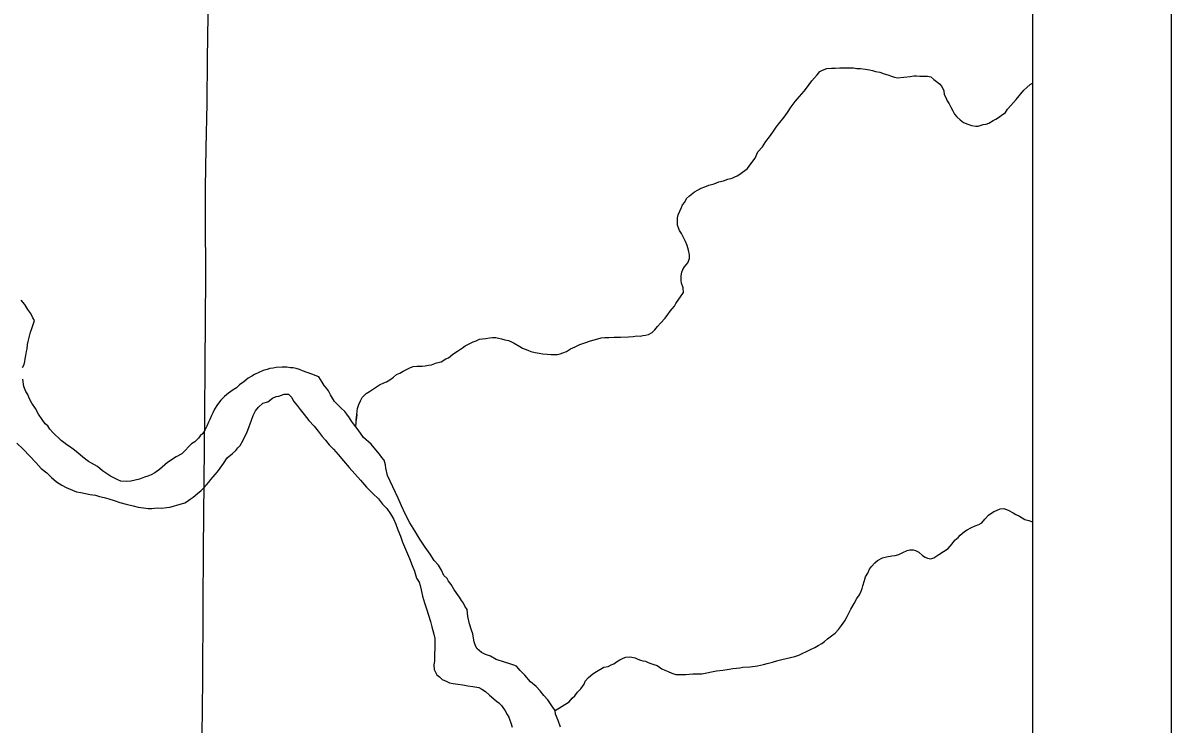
# Model space of a CAD drawing. Extents: x -17 to 88, y -5 to 22.
# Drawn here: x -11.089 to -10.26, y 19.016 to 19.522 of the extents above; entities that cross this region are included whole.
import ezdxf

# ---------------------------------------------------------------- set-up
doc = ezdxf.new("R2010")
doc.units = 0
for name, color, linetype in [('Default', 7, 'Continuous'), ('GM_X_Major_River', 7, 'Continuous'), ('GM_X_Minor_River', 7, 'Continuous'), ('GM_X_Township_Road', 7, 'Continuous'), ('SH_Data', 7, 'Continuous')]:
    doc.layers.add(name, color=color, linetype=linetype)

msp = doc.modelspace()

# ---------------------------------------------------------------- linework, layer by layer
at = {"layer": 'Default'}
msp.add_lwpolyline([(-17.16024, 20.9), (-10.36024, 20.9), (-10.36024, 14.1), (-17.16024, 14.1)], close=True, dxfattribs=at)
at = {"layer": 'GM_X_Major_River'}
for points in [[(-11.08963, 19.27336), (-11.08845, 19.27562), (-11.08803, 19.27789), (-11.08761, 19.27978), (-11.08719, 19.28205), (-11.08675, 19.28508), (-11.08634, 19.28697), (-11.0859, 19.29), (-11.08548, 19.29227), (-11.08465, 19.29605), (-11.08383, 19.29908), (-11.08304, 19.30096), (-11.08102, 19.30738), (-11.08212, 19.3093), (-11.08358, 19.31236), (-11.08581, 19.31544), (-11.08802, 19.3189), (-11.09063, 19.32199)], [(-10.91096, 19.27269), (-10.91288, 19.27197), (-10.91593, 19.27127), (-10.92207, 19.26834), (-10.92399, 19.26724), (-10.92668, 19.26577), (-10.92977, 19.26317), (-10.93285, 19.26095), (-10.93518, 19.25871), (-10.93748, 19.25724), (-10.94095, 19.25502), (-10.94366, 19.25242), (-10.94637, 19.24981), (-10.9487, 19.24681), (-10.95105, 19.24344), (-10.95224, 19.2408), (-10.95303, 19.23892), (-10.95423, 19.2359), (-10.9554, 19.23403), (-10.9566, 19.23101), (-10.95779, 19.22875), (-10.95936, 19.22575), (-10.96129, 19.22426), (-10.96247, 19.22239), (-10.96518, 19.21978), (-10.96749, 19.2183), (-10.96942, 19.21644), (-10.97214, 19.21345), (-10.97446, 19.21122), (-10.97868, 19.20902), (-10.98484, 19.20496), (-10.99064, 19.19975), (-10.99411, 19.19753), (-10.99679, 19.19606), (-10.99909, 19.19497), (-11.00139, 19.19425), (-11.00522, 19.1928), (-11.00827, 19.1921), (-11.01133, 19.1914), (-11.01438, 19.19107), (-11.01855, 19.19153), (-11.02082, 19.19233), (-11.02307, 19.19351), (-11.02609, 19.19509), (-11.03172, 19.19899), (-11.03546, 19.2021), (-11.03772, 19.20328), (-11.04186, 19.20564), (-11.04598, 19.20875), (-11.04972, 19.21186), (-11.0531, 19.21458), (-11.05572, 19.21653), (-11.0576, 19.2177), (-11.05985, 19.21926), (-11.06172, 19.22082), (-11.06359, 19.22275), (-11.06583, 19.22469), (-11.0677, 19.22663), (-11.06994, 19.22895), (-11.07141, 19.23125), (-11.07328, 19.23281), (-11.07551, 19.23588), (-11.0781, 19.23973), (-11.0803, 19.24395), (-11.08289, 19.24779), (-11.08472, 19.25125), (-11.08582, 19.25392), (-11.08729, 19.25623), (-11.08875, 19.25967), (-11.08941, 19.265)], [(-10.701, 19.01397), (-10.70281, 19.01857), (-10.70463, 19.02315), (-10.70496, 19.02582), (-10.70681, 19.02851), (-10.70829, 19.03082), (-10.71014, 19.03351), (-10.71312, 19.0366), (-10.71572, 19.04007), (-10.7187, 19.04316), (-10.72282, 19.04666), (-10.72691, 19.05129), (-10.73027, 19.05477), (-10.73287, 19.05786), (-10.73476, 19.05865), (-10.73779, 19.05947), (-10.74156, 19.06068), (-10.74761, 19.06269), (-10.75175, 19.06504), (-10.75515, 19.06625), (-10.75816, 19.06782), (-10.76153, 19.07054), (-10.76262, 19.07322), (-10.76334, 19.07551), (-10.76405, 19.07818), (-10.76437, 19.08123), (-10.76546, 19.08391), (-10.7669, 19.08849), (-10.76794, 19.09383), (-10.76861, 19.09878), (-10.77008, 19.10108), (-10.77118, 19.10338), (-10.77266, 19.10531), (-10.77414, 19.10761), (-10.77599, 19.11031), (-10.77822, 19.11339), (-10.78005, 19.11684), (-10.78191, 19.11915), (-10.78301, 19.12107), (-10.78525, 19.12339), (-10.78708, 19.12722), (-10.7893, 19.13068), (-10.79227, 19.13415), (-10.79523, 19.13877), (-10.79894, 19.14377), (-10.80263, 19.14954), (-10.80632, 19.15568), (-10.81001, 19.16145), (-10.81331, 19.16796), (-10.81587, 19.17371), (-10.81843, 19.17907), (-10.82611, 19.19554), (-10.82715, 19.20088), (-10.82748, 19.20316), (-10.82856, 19.2066), (-10.83004, 19.20853), (-10.8319, 19.21084), (-10.83451, 19.21393), (-10.83785, 19.21817), (-10.84346, 19.22283), (-10.84716, 19.22859), (-10.8505, 19.23283), (-10.85198, 19.23476), (-10.85346, 19.23707), (-10.85531, 19.23976), (-10.8568, 19.24168), (-10.85941, 19.24401), (-10.86426, 19.24904), (-10.86722, 19.25365), (-10.86868, 19.25671), (-10.87017, 19.25864), (-10.87165, 19.26057), (-10.87313, 19.26287), (-10.87572, 19.26672), (-10.8776, 19.26751), (-10.88062, 19.26871), (-10.88402, 19.26991), (-10.88742, 19.27112), (-10.88969, 19.27192), (-10.89195, 19.27272), (-10.89423, 19.27314), (-10.89613, 19.27318), (-10.89878, 19.2736), (-10.9022, 19.27367), (-10.90639, 19.27337), (-10.90868, 19.27303), (-10.91096, 19.27269)], [(-10.9663, 19.17993), (-10.96321, 19.18253), (-10.96051, 19.18475), (-10.95857, 19.18662), (-10.95663, 19.18886), (-10.95508, 19.19073), (-10.95352, 19.1926), (-10.95196, 19.19447), (-10.95041, 19.19634), (-10.94885, 19.19821), (-10.9469, 19.20083), (-10.94456, 19.20421), (-10.94182, 19.20833), (-10.93796, 19.2113), (-10.93564, 19.21353), (-10.93408, 19.2154), (-10.93253, 19.21727), (-10.93018, 19.22103), (-10.92899, 19.22366), (-10.9278, 19.22592), (-10.927, 19.22818), (-10.92421, 19.23534), (-10.923, 19.23874), (-10.92142, 19.24213), (-10.91909, 19.24474), (-10.91599, 19.24772), (-10.91255, 19.2488), (-10.90908, 19.25139), (-10.9064, 19.25248), (-10.90449, 19.25283), (-10.90258, 19.25355), (-10.90066, 19.25427), (-10.89762, 19.25422), (-10.89501, 19.25189), (-10.89391, 19.24921), (-10.89131, 19.24612), (-10.88909, 19.24304), (-10.88611, 19.23957), (-10.88277, 19.23533), (-10.87904, 19.23109), (-10.87607, 19.22761), (-10.8731, 19.22376), (-10.87087, 19.22106), (-10.86827, 19.21759), (-10.86491, 19.21449), (-10.86156, 19.21063), (-10.85784, 19.20601), (-10.85375, 19.20137), (-10.84965, 19.19674), (-10.84556, 19.19211), (-10.84109, 19.18709), (-10.83661, 19.18245), (-10.8325, 19.17857), (-10.82953, 19.17472), (-10.82655, 19.17163), (-10.82396, 19.16778), (-10.82175, 19.16432), (-10.81992, 19.16049), (-10.81847, 19.15629), (-10.81666, 19.1517), (-10.81522, 19.14749), (-10.81012, 19.13563), (-10.80831, 19.13065), (-10.80649, 19.12644), (-10.80506, 19.12148), (-10.80321, 19.11841), (-10.8025, 19.11612), (-10.80179, 19.11307), (-10.80074, 19.10849), (-10.79931, 19.10353), (-10.79787, 19.09932), (-10.79643, 19.09474), (-10.795, 19.09015), (-10.79393, 19.08634), (-10.79322, 19.08367), (-10.79251, 19.081), (-10.7918, 19.07794), (-10.79185, 19.07567), (-10.7919, 19.07263), (-10.79195, 19.06997), (-10.792, 19.06731), (-10.79205, 19.06466), (-10.79211, 19.06162), (-10.79254, 19.05859), (-10.79222, 19.05555), (-10.79039, 19.05171), (-10.78852, 19.05016), (-10.78666, 19.04823), (-10.78364, 19.04703), (-10.78138, 19.04585), (-10.77872, 19.04542), (-10.77531, 19.04498), (-10.77152, 19.04453), (-10.76811, 19.0437), (-10.76432, 19.04325), (-10.76015, 19.04242), (-10.75789, 19.04124), (-10.75526, 19.03967), (-10.75227, 19.03695), (-10.74928, 19.03424), (-10.74741, 19.03268)], [(-11.09369, 19.21875), (-11.08921, 19.21449), (-11.08436, 19.20947), (-11.07989, 19.20483), (-11.07617, 19.20058), (-11.07204, 19.19747), (-11.06869, 19.19398), (-11.06494, 19.19088), (-11.06119, 19.18853), (-11.05817, 19.18696), (-11.05063, 19.18378), (-11.0476, 19.18334), (-11.04419, 19.18252), (-11.04078, 19.18169), (-11.03699, 19.18124), (-11.03396, 19.18043), (-11.03056, 19.1796), (-11.02715, 19.17878), (-11.02337, 19.17757), (-11.01922, 19.17598), (-11.01468, 19.17475), (-11.00976, 19.17352), (-11.00597, 19.17269), (-11.00218, 19.17224), (-10.99877, 19.1718), (-10.99611, 19.17175), (-10.9923, 19.17206), (-10.98888, 19.17199), (-10.98545, 19.17231), (-10.98316, 19.17264), (-10.98049, 19.17336), (-10.97743, 19.17444), (-10.97476, 19.17515), (-10.97246, 19.17586), (-10.97054, 19.17697), (-10.96861, 19.17845), (-10.9663, 19.17993)], [(-10.74741, 19.03268), (-10.74553, 19.03151), (-10.74366, 19.02958), (-10.74107, 19.02573), (-10.73961, 19.02305), (-10.7385, 19.02113), (-10.73778, 19.01884), (-10.73706, 19.01692), (-10.73597, 19.01387)]]:
    msp.add_lwpolyline(points, dxfattribs=at)
at = {"layer": 'GM_X_Minor_River'}
for points in [[(-10.61271, 19.34422), (-10.61153, 19.3461), (-10.6092, 19.3491), (-10.608, 19.35211), (-10.60795, 19.35477), (-10.60865, 19.3582), (-10.60972, 19.36164), (-10.61081, 19.36432), (-10.61265, 19.36777), (-10.61375, 19.37007), (-10.61522, 19.37237), (-10.61595, 19.37428), (-10.61667, 19.3762), (-10.61662, 19.37885), (-10.61658, 19.38151), (-10.61615, 19.38378), (-10.61496, 19.38642), (-10.61377, 19.38906), (-10.61298, 19.39094), (-10.61142, 19.39281), (-10.61023, 19.39544), (-10.60792, 19.3973), (-10.60444, 19.40027), (-10.60175, 19.40174), (-10.59945, 19.40284), (-10.59677, 19.40393), (-10.59408, 19.40502), (-10.59026, 19.40608), (-10.58682, 19.40754), (-10.58338, 19.40823), (-10.58032, 19.40932), (-10.57726, 19.41002), (-10.57534, 19.41112), (-10.57343, 19.41185), (-10.57151, 19.41295), (-10.56611, 19.41703), (-10.56493, 19.4189), (-10.56298, 19.42153), (-10.56065, 19.42452), (-10.55866, 19.42904), (-10.55517, 19.43277), (-10.55282, 19.43653), (-10.55009, 19.43989), (-10.54775, 19.44327), (-10.5454, 19.44702), (-10.54267, 19.45039), (-10.53956, 19.45413), (-10.53722, 19.4575), (-10.53448, 19.46163), (-10.53175, 19.46537), (-10.52864, 19.46911), (-10.52515, 19.47285), (-10.52358, 19.4751), (-10.52163, 19.47772), (-10.51968, 19.48034), (-10.51774, 19.48258), (-10.5158, 19.48482), (-10.51386, 19.48707), (-10.51193, 19.48817), (-10.50887, 19.48925), (-10.50544, 19.48957), (-10.50279, 19.48952), (-10.49936, 19.48983), (-10.4967, 19.48978), (-10.49404, 19.48973), (-10.49176, 19.48969), (-10.48948, 19.48965), (-10.4872, 19.48923), (-10.48454, 19.48918), (-10.48075, 19.48873), (-10.4781, 19.4883), (-10.47582, 19.48788), (-10.47356, 19.48707), (-10.47052, 19.48664), (-10.46751, 19.48544), (-10.46486, 19.48463), (-10.46221, 19.48382), (-10.45994, 19.48302), (-10.45767, 19.4826), (-10.44853, 19.48357), (-10.44586, 19.4839), (-10.44396, 19.48387), (-10.44168, 19.48382), (-10.43902, 19.48377), (-10.43598, 19.48372), (-10.43371, 19.48329), (-10.43147, 19.48135), (-10.42959, 19.4798), (-10.42734, 19.47824), (-10.42586, 19.47631), (-10.42439, 19.47325), (-10.42406, 19.47058), (-10.42296, 19.46828), (-10.42186, 19.46599), (-10.42039, 19.46368), (-10.41929, 19.46138), (-10.41782, 19.45869), (-10.41672, 19.4564), (-10.41486, 19.45446), (-10.41262, 19.45214), (-10.41, 19.45019)], [(-10.41, 19.45019), (-10.40698, 19.449), (-10.40433, 19.44819), (-10.4013, 19.44775), (-10.3994, 19.44772), (-10.39596, 19.44879), (-10.39367, 19.44913), (-10.39176, 19.44985), (-10.38868, 19.4517), (-10.38676, 19.4528), (-10.38483, 19.4539), (-10.3829, 19.45539), (-10.37982, 19.45761), (-10.37826, 19.45985), (-10.37593, 19.46247), (-10.37399, 19.46471), (-10.37204, 19.46696), (-10.3666, 19.47369), (-10.36428, 19.47554), (-10.36196, 19.47778), (-10.36024, 19.47869)], [(-10.84887, 19.23072), (-10.84809, 19.23962), (-10.84855, 19.23545), (-10.84809, 19.23962), (-10.84805, 19.2419), (-10.84763, 19.24379), (-10.84682, 19.24681), (-10.84563, 19.24945), (-10.84444, 19.25171), (-10.84135, 19.25469), (-10.83904, 19.25616), (-10.83172, 19.26096), (-10.82866, 19.26242), (-10.82674, 19.26315), (-10.82444, 19.26463), (-10.82174, 19.26647), (-10.81942, 19.26833), (-10.81712, 19.26942), (-10.81481, 19.2709), (-10.81174, 19.27236), (-10.80944, 19.27346), (-10.80753, 19.27418), (-10.80486, 19.27451), (-10.80106, 19.27444), (-10.79877, 19.27478), (-10.79649, 19.27512), (-10.7942, 19.27545), (-10.79075, 19.27691), (-10.78731, 19.2776), (-10.78385, 19.27982), (-10.78194, 19.28054), (-10.77885, 19.28314), (-10.77538, 19.28536), (-10.77192, 19.28757), (-10.76999, 19.28905), (-10.76654, 19.29089), (-10.76423, 19.29199), (-10.76194, 19.2927), (-10.75964, 19.2938), (-10.75735, 19.29414), (-10.75506, 19.29447), (-10.7524, 19.2948), (-10.75011, 19.29514), (-10.74783, 19.2951), (-10.74594, 19.29468), (-10.74366, 19.29426), (-10.7414, 19.29346), (-10.73874, 19.29303), (-10.73686, 19.29223), (-10.7346, 19.29105), (-10.73046, 19.2887), (-10.72858, 19.28752), (-10.7267, 19.28673), (-10.72481, 19.28593), (-10.72254, 19.28513), (-10.71952, 19.28432), (-10.71648, 19.28388), (-10.71383, 19.28345), (-10.7108, 19.28301), (-10.70776, 19.28296), (-10.70548, 19.28292), (-10.7032, 19.28287), (-10.70129, 19.28322), (-10.69937, 19.28394), (-10.69669, 19.28503), (-10.694, 19.28688), (-10.69055, 19.28833), (-10.68709, 19.29017), (-10.68288, 19.29161), (-10.67944, 19.29268), (-10.67677, 19.29339), (-10.67409, 19.2941), (-10.6718, 19.29482), (-10.66913, 19.29515), (-10.66609, 19.29509), (-10.66228, 19.2954), (-10.65772, 19.29532), (-10.65202, 19.29559), (-10.64859, 19.29591), (-10.64592, 19.29624), (-10.64364, 19.29619), (-10.64173, 19.29654), (-10.63983, 19.29688), (-10.63754, 19.29722), (-10.63485, 19.29869), (-10.63291, 19.30055), (-10.63096, 19.30317), (-10.62902, 19.30542), (-10.62553, 19.30915), (-10.62358, 19.31177), (-10.62202, 19.31402), (-10.62046, 19.31589), (-10.61891, 19.31776), (-10.61773, 19.31963), (-10.61226, 19.32751), (-10.61258, 19.33093), (-10.61365, 19.33437), (-10.614, 19.33627), (-10.61393, 19.33969), (-10.6135, 19.34234), (-10.61271, 19.34422)], [(-10.44466, 19.14135), (-10.4424, 19.14017), (-10.43978, 19.13784), (-10.4379, 19.13667), (-10.43602, 19.13587), (-10.43374, 19.13545), (-10.43145, 19.13617), (-10.42799, 19.13838), (-10.42452, 19.14059), (-10.42106, 19.14281), (-10.41834, 19.14617), (-10.41639, 19.1488), (-10.41407, 19.15065), (-10.41252, 19.15252), (-10.40943, 19.15512), (-10.40751, 19.15623), (-10.40481, 19.15769), (-10.40175, 19.15916), (-10.39906, 19.16025), (-10.39676, 19.16134), (-10.39481, 19.16396), (-10.3921, 19.16695), (-10.38825, 19.16954), (-10.38633, 19.17026), (-10.38365, 19.17135), (-10.38098, 19.17168), (-10.37796, 19.17049), (-10.3742, 19.16852), (-10.37232, 19.16734), (-10.36968, 19.16615), (-10.3678, 19.16498), (-10.36592, 19.1638), (-10.3629, 19.16299), (-10.36024, 19.16212)], [(-10.70496, 19.02582), (-10.69496, 19.03209), (-10.69263, 19.0347), (-10.69069, 19.03657), (-10.68874, 19.03919), (-10.68642, 19.04142), (-10.68407, 19.0448), (-10.68327, 19.04706), (-10.68094, 19.04967), (-10.67785, 19.05228), (-10.67515, 19.05413), (-10.66978, 19.05706), (-10.66672, 19.05776), (-10.66442, 19.05886), (-10.66251, 19.05958), (-10.66058, 19.06107), (-10.65827, 19.06254), (-10.65597, 19.06364), (-10.65405, 19.06436), (-10.65139, 19.06469), (-10.64949, 19.06428), (-10.64722, 19.06386), (-10.64533, 19.06306), (-10.64345, 19.06227), (-10.64155, 19.06185), (-10.63966, 19.06144), (-10.63778, 19.06064), (-10.63589, 19.05985), (-10.63362, 19.05905), (-10.63136, 19.05825), (-10.62798, 19.0559), (-10.62571, 19.0551), (-10.62345, 19.05392), (-10.62082, 19.05273), (-10.61779, 19.05192), (-10.61513, 19.05187), (-10.61285, 19.05182), (-10.61057, 19.05178), (-10.60828, 19.05212), (-10.60561, 19.05245), (-10.60219, 19.05239), (-10.59915, 19.05233), (-10.58847, 19.05441), (-10.58389, 19.05508), (-10.57932, 19.05576), (-10.57665, 19.05609), (-10.57398, 19.05642), (-10.5717, 19.05675), (-10.56941, 19.05709), (-10.56408, 19.05737), (-10.55875, 19.05803), (-10.55454, 19.05909), (-10.55187, 19.0598), (-10.54805, 19.06087), (-10.54423, 19.06194), (-10.54117, 19.06264), (-10.53812, 19.06334), (-10.53506, 19.06405), (-10.53201, 19.06475), (-10.52895, 19.06583), (-10.52665, 19.06693), (-10.52358, 19.06839), (-10.52051, 19.06985), (-10.51744, 19.07131), (-10.51513, 19.07279), (-10.51244, 19.07426), (-10.51051, 19.07574), (-10.5082, 19.0776), (-10.5055, 19.07982), (-10.5028, 19.08167), (-10.50047, 19.08429), (-10.49813, 19.08728), (-10.49579, 19.09066), (-10.49421, 19.09366), (-10.49145, 19.09893), (-10.48909, 19.10306), (-10.48712, 19.10682), (-10.48517, 19.10945), (-10.48398, 19.11208), (-10.48319, 19.11396), (-10.48277, 19.11585), (-10.48156, 19.11963), (-10.48075, 19.12228), (-10.47918, 19.1249), (-10.47798, 19.12792), (-10.47643, 19.12979), (-10.4741, 19.1324), (-10.47216, 19.13427), (-10.46871, 19.1361), (-10.46565, 19.1368), (-10.46184, 19.13749), (-10.45955, 19.13783), (-10.45688, 19.13854), (-10.45381, 19.14), (-10.45074, 19.14146), (-10.44883, 19.14181), (-10.44655, 19.14176), (-10.44466, 19.14135)]]:
    msp.add_lwpolyline(points, dxfattribs=at)
at = {"layer": 'GM_X_Township_Road'}
msp.add_lwpolyline([(-10.96312, 18.5415), (-10.96245, 18.62788), (-10.96213, 18.72297), (-10.96166, 18.76213), (-10.96132, 18.81185), (-10.96078, 18.87772), (-10.96045, 18.91937), (-10.96017, 18.95852), (-10.95978, 19.00761), (-10.95943, 19.04801), (-10.9591, 19.10144), (-10.95888, 19.14236), (-10.95795, 19.23989), (-10.95763, 19.2753), (-10.95728, 19.33931), (-10.95746, 19.38093), (-10.95748, 19.40327), (-10.957, 19.43182), (-10.95633, 19.46405), (-10.95608, 19.49633), (-10.95494, 19.55906)], dxfattribs=at)
at = {"layer": 'SH_Data'}
for p, q in [((-10.26024, 21), (-10.26024, 14)), ((-10.36024, 20.9), (-10.36024, 14.1))]:
    msp.add_line(p, q, dxfattribs=at)

doc.saveas('drawing.dxf')
